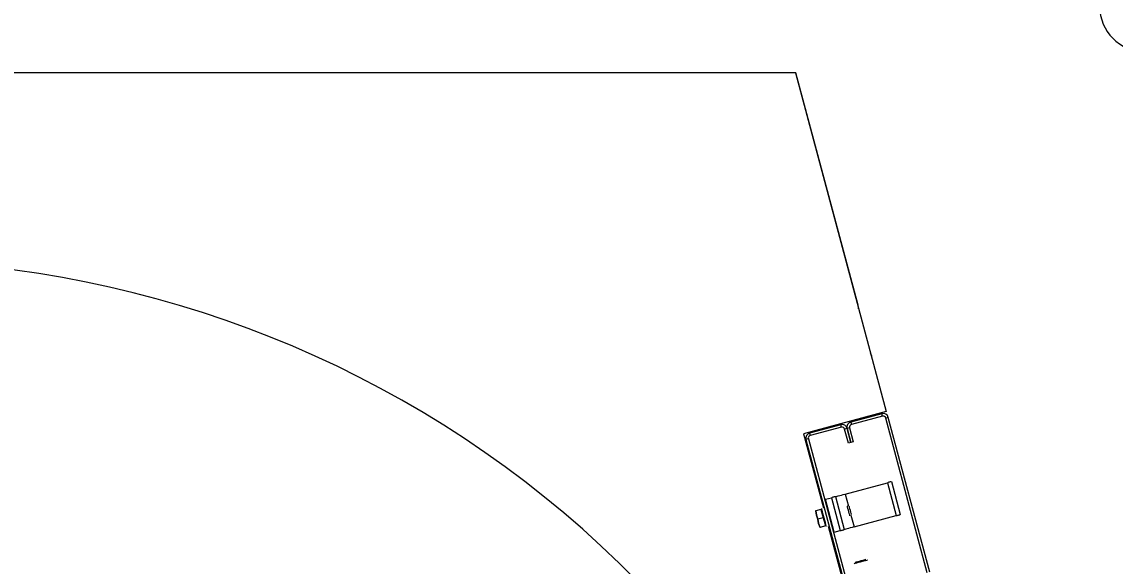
# Model space of a CAD drawing. Extents: x -264205 to -263659, y -1242401 to -1242060.
# Drawn here: x -263830.547 to -263829.938, y -1242087.068 to -1242086.765 of the extents above; entities that cross this region are included whole.
import ezdxf

# ---------------------------------------------------------------- set-up
doc = ezdxf.new("R2010")
doc.units = 0
doc.layers.add('SITUACIA_DSP_2D', color=7, linetype='Continuous')

msp = doc.modelspace()

# ---------------------------------------------------------------- linework, layer by layer
at = {"layer": 'SITUACIA_DSP_2D'}
for p, q in [((-263830.11611, -1242086.79343), (-263830.63027, -1242086.79343)), ((-263830.11611, -1242086.79343), (-263830.06556, -1242086.9821)), ((-263830.11584, -1242086.79343), (-263830.11611, -1242086.79343)), ((-263830.08118, -1242086.92281), (-263830.11584, -1242086.79343)), ((-263830.08094, -1242086.92424), (-263830.08118, -1242086.92281)), ((-263830.08092, -1242086.92475), (-263830.08094, -1242086.92424)), ((-263830.07406, -1242086.94991), (-263830.0743, -1242086.94946)), ((-263830.07355, -1242086.95126), (-263830.07406, -1242086.94991)), ((-263830.06556, -1242086.9821), (-263830.11162, -1242086.99444)), ((-263830.06792, -1242086.98329), (-263830.08536, -1242086.98797)), ((-263830.06755, -1242086.98467), (-263830.08499, -1242086.98934)), ((-263830.06755, -1242086.98467), (-263830.06792, -1242086.98329)), ((-263830.06443, -1242086.98531), (-263830.06581, -1242086.98568)), ((-263830.04269, -1242087.07194), (-263830.06581, -1242086.98568)), ((-263830.04132, -1242087.07157), (-263830.06443, -1242086.98531)), ((-263830.09086, -1242086.98944), (-263830.1083, -1242086.99411)), ((-263830.09049, -1242086.99082), (-263830.10793, -1242086.99549)), ((-263830.09049, -1242086.99082), (-263830.09086, -1242086.98944)), ((-263830.08737, -1242086.99146), (-263830.08875, -1242086.99182)), ((-263830.08666, -1242086.99962), (-263830.08875, -1242086.99182)), ((-263830.08599, -1242086.99109), (-263830.08737, -1242086.99146)), ((-263830.08528, -1242086.99926), (-263830.08737, -1242086.99146)), ((-263830.08737, -1242086.99146), (-263830.08528, -1242086.99926)), ((-263830.08599, -1242086.99109), (-263830.0839, -1242086.99889)), ((-263830.08536, -1242086.98797), (-263830.08499, -1242086.98934)), ((-263830.11162, -1242086.99444), (-263830.10054, -1242087.0358)), ((-263830.10894, -1242086.99723), (-263830.11031, -1242086.9976)), ((-263830.11031, -1242086.9976), (-263830.0872, -1242087.08386)), ((-263830.10894, -1242086.99723), (-263830.08582, -1242087.08349)), ((-263830.1083, -1242086.99411), (-263830.10793, -1242086.99549)), ((-263830.08528, -1242086.99926), (-263830.08666, -1242086.99962)), ((-263830.0839, -1242086.99889), (-263830.08528, -1242086.99926)), ((-263830.08839, -1242087.02802), (-263830.0649, -1242087.02172)), ((-263830.06447, -1242087.02161), (-263830.0649, -1242087.02172)), ((-263830.0649, -1242087.02172), (-263830.05998, -1242087.04008)), ((-263830.06406, -1242087.0215), (-263830.06447, -1242087.02161)), ((-263830.06368, -1242087.0214), (-263830.06406, -1242087.0215)), ((-263830.06334, -1242087.02131), (-263830.06368, -1242087.0214)), ((-263830.06307, -1242087.02123), (-263830.06334, -1242087.02131)), ((-263830.06287, -1242087.02118), (-263830.06307, -1242087.02123)), ((-263830.06274, -1242087.02114), (-263830.06287, -1242087.02118)), ((-263830.0627, -1242087.02113), (-263830.06274, -1242087.02114)), ((-263830.0627, -1242087.02113), (-263830.05778, -1242087.03949)), ((-263830.09229, -1242087.02906), (-263830.09145, -1242087.02884)), ((-263830.09145, -1242087.02884), (-263830.0905, -1242087.02858)), ((-263830.0905, -1242087.02858), (-263830.08947, -1242087.02831)), ((-263830.08947, -1242087.02831), (-263830.08839, -1242087.02802)), ((-263830.08839, -1242087.02802), (-263830.08656, -1242087.03484)), ((-263830.0994, -1242087.03097), (-263830.0961, -1242087.03008)), ((-263830.09449, -1242087.04932), (-263830.0994, -1242087.03097)), ((-263830.09567, -1242087.02997), (-263830.0961, -1242087.03008)), ((-263830.0961, -1242087.03008), (-263830.09118, -1242087.04844)), ((-263830.09526, -1242087.02986), (-263830.09567, -1242087.02997)), ((-263830.09488, -1242087.02976), (-263830.09526, -1242087.02986)), ((-263830.09454, -1242087.02967), (-263830.09488, -1242087.02976)), ((-263830.09427, -1242087.02959), (-263830.09454, -1242087.02967)), ((-263830.09407, -1242087.02954), (-263830.09427, -1242087.02959)), ((-263830.09394, -1242087.0295), (-263830.09407, -1242087.02954)), ((-263830.0939, -1242087.02949), (-263830.09394, -1242087.0295)), ((-263830.0939, -1242087.02949), (-263830.09379, -1242087.02946)), ((-263830.0939, -1242087.02949), (-263830.08898, -1242087.04785)), ((-263830.09379, -1242087.02946), (-263830.09348, -1242087.02938)), ((-263830.09348, -1242087.02938), (-263830.09297, -1242087.02924)), ((-263830.09297, -1242087.02924), (-263830.09229, -1242087.02906)), ((-263830.08719, -1242087.03486), (-263830.08724, -1242087.03469)), ((-263830.08706, -1242087.03534), (-263830.08719, -1242087.03486)), ((-263830.10486, -1242087.03745), (-263830.10509, -1242087.03751)), ((-263830.10509, -1242087.03751), (-263830.10507, -1242087.0375)), ((-263830.10191, -1242087.03666), (-263830.10486, -1242087.03745)), ((-263830.10447, -1242087.03984), (-263830.10486, -1242087.03745)), ((-263830.10486, -1242087.03745), (-263830.10448, -1242087.03977)), ((-263830.10448, -1242087.03977), (-263830.10363, -1242087.04204)), ((-263830.10363, -1242087.04204), (-263830.10447, -1242087.03984)), ((-263830.10191, -1242087.03666), (-263830.10068, -1242087.04125)), ((-263830.10157, -1242087.03609), (-263830.10158, -1242087.03608)), ((-263830.1015, -1242087.03635), (-263830.10157, -1242087.03609)), ((-263830.10135, -1242087.03694), (-263830.1015, -1242087.03635)), ((-263830.10111, -1242087.03781), (-263830.10135, -1242087.03694)), ((-263830.10082, -1242087.03891), (-263830.10111, -1242087.03781)), ((-263830.10048, -1242087.04016), (-263830.10082, -1242087.03891)), ((-263830.10013, -1242087.04147), (-263830.10048, -1242087.04016)), ((-263830.08687, -1242087.03607), (-263830.08706, -1242087.03534)), ((-263830.08663, -1242087.03697), (-263830.08687, -1242087.03607)), ((-263830.08637, -1242087.03793), (-263830.08663, -1242087.03697)), ((-263830.08613, -1242087.03882), (-263830.08637, -1242087.03793)), ((-263830.0861, -1242087.03511), (-263830.08615, -1242087.03493)), ((-263830.08593, -1242087.03956), (-263830.08613, -1242087.03882)), ((-263830.08597, -1242087.0356), (-263830.0861, -1242087.03511)), ((-263830.08577, -1242087.03633), (-263830.08597, -1242087.0356)), ((-263830.0858, -1242087.04003), (-263830.08593, -1242087.03956)), ((-263830.08576, -1242087.0402), (-263830.0858, -1242087.04003)), ((-263830.08554, -1242087.03719), (-263830.08577, -1242087.03633)), ((-263830.08531, -1242087.03805), (-263830.08554, -1242087.03719)), ((-263830.08511, -1242087.03879), (-263830.08531, -1242087.03805)), ((-263830.08525, -1242087.03974), (-263830.08348, -1242087.04637)), ((-263830.08498, -1242087.03928), (-263830.08511, -1242087.03879)), ((-263830.08494, -1242087.03945), (-263830.08498, -1242087.03928)), ((-263830.08348, -1242087.04637), (-263830.05998, -1242087.04008)), ((-263830.05998, -1242087.04008), (-263830.05955, -1242087.03996)), ((-263830.05955, -1242087.03996), (-263830.05914, -1242087.03985)), ((-263830.05914, -1242087.03985), (-263830.05876, -1242087.03975)), ((-263830.05876, -1242087.03975), (-263830.05843, -1242087.03966)), ((-263830.05843, -1242087.03966), (-263830.05815, -1242087.03959)), ((-263830.05815, -1242087.03959), (-263830.05795, -1242087.03953)), ((-263830.05795, -1242087.03953), (-263830.05782, -1242087.0395)), ((-263830.05782, -1242087.0395), (-263830.05778, -1242087.03949)), ((-263830.10068, -1242087.04125), (-263830.10363, -1242087.04204)), ((-263830.10324, -1242087.04443), (-263830.10363, -1242087.04204)), ((-263830.10363, -1242087.04204), (-263830.10325, -1242087.04436)), ((-263830.10325, -1242087.04436), (-263830.1024, -1242087.04663)), ((-263830.1024, -1242087.04663), (-263830.10324, -1242087.04443)), ((-263830.1024, -1242087.04663), (-263830.10263, -1242087.04669)), ((-263830.10263, -1242087.04669), (-263830.10261, -1242087.04668)), ((-263830.09945, -1242087.04584), (-263830.1024, -1242087.04663)), ((-263830.10068, -1242087.04125), (-263830.09945, -1242087.04584)), ((-263830.09978, -1242087.04276), (-263830.10013, -1242087.04147)), ((-263830.09947, -1242087.04394), (-263830.09978, -1242087.04276)), ((-263830.0992, -1242087.04493), (-263830.09947, -1242087.04394)), ((-263830.09901, -1242087.04566), (-263830.0992, -1242087.04493)), ((-263830.0989, -1242087.04608), (-263830.09901, -1242087.04566)), ((-263830.09887, -1242087.04617), (-263830.0989, -1242087.04608)), ((-263830.09784, -1242087.04589), (-263829.98129, -1242087.48085)), ((-263830.08558, -1242087.04693), (-263830.08653, -1242087.04719)), ((-263830.08455, -1242087.04666), (-263830.08558, -1242087.04693)), ((-263830.08348, -1242087.04637), (-263830.08455, -1242087.04666)), ((-263830.09449, -1242087.04932), (-263830.09118, -1242087.04844)), ((-263830.09118, -1242087.04844), (-263830.09075, -1242087.04832)), ((-263830.09075, -1242087.04832), (-263830.09034, -1242087.04821)), ((-263830.09034, -1242087.04821), (-263830.08996, -1242087.04811)), ((-263830.08996, -1242087.04811), (-263830.08963, -1242087.04802)), ((-263830.08963, -1242087.04802), (-263830.08935, -1242087.04795)), ((-263830.08935, -1242087.04795), (-263830.08915, -1242087.04789)), ((-263830.08915, -1242087.04789), (-263830.08902, -1242087.04786)), ((-263830.08902, -1242087.04786), (-263830.08898, -1242087.04785)), ((-263830.08888, -1242087.04782), (-263830.08898, -1242087.04785)), ((-263830.08856, -1242087.04773), (-263830.08888, -1242087.04782)), ((-263830.08805, -1242087.0476), (-263830.08856, -1242087.04773)), ((-263830.08737, -1242087.04741), (-263830.08805, -1242087.0476)), ((-263830.08653, -1242087.04719), (-263830.08737, -1242087.04741)), ((-263830.08144, -1242087.0656), (-263830.08052, -1242087.06535)), ((-263830.08052, -1242087.06535), (-263830.07954, -1242087.06509)), ((-263830.07954, -1242087.06509), (-263830.0786, -1242087.06484)), ((-263830.0786, -1242087.06484), (-263830.0778, -1242087.06462)), ((-263830.07709, -1242087.06517), (-263830.07796, -1242087.0654)), ((-263830.0778, -1242087.06462), (-263830.07723, -1242087.06447)), ((-263830.07723, -1242087.06447), (-263830.07695, -1242087.06439)), ((-263830.07645, -1242087.065), (-263830.07709, -1242087.06517)), ((-263830.07695, -1242087.06439), (-263830.07693, -1242087.06439)), ((-263830.07611, -1242087.06491), (-263830.07645, -1242087.065)), ((-263830.07605, -1242087.06489), (-263830.07611, -1242087.06491)), ((-263830.08326, -1242087.06682), (-263830.0834, -1242087.06686)), ((-263830.0828, -1242087.0667), (-263830.08326, -1242087.06682)), ((-263830.08289, -1242087.06599), (-263830.08269, -1242087.06593)), ((-263830.08289, -1242087.06599), (-263830.08289, -1242087.06599)), ((-263830.08208, -1242087.06651), (-263830.0828, -1242087.0667)), ((-263830.08269, -1242087.06593), (-263830.08219, -1242087.0658)), ((-263830.08219, -1242087.0658), (-263830.08144, -1242087.0656)), ((-263830.08114, -1242087.06626), (-263830.08208, -1242087.06651)), ((-263830.08008, -1242087.06597), (-263830.08114, -1242087.06626)), ((-263830.07899, -1242087.06568), (-263830.08008, -1242087.06597)), ((-263830.07796, -1242087.0654), (-263830.07899, -1242087.06568))]:
    msp.add_line(p, q, dxfattribs=at)
for centre, radius, start, end in [((-263829.92163, -1242086.75643), 0.025, 180, 0), ((-263830.63074, -1242087.49643), 0.5985, 234.56502, 125.43498), ((-263830.06718, -1242086.98605), 0.00285, 15.00001, 105), ((-263830.06718, -1242086.98605), 0.00143, 15.00001, 105), ((-263830.09012, -1242086.99219), 0.00285, 15.00001, 105), ((-263830.09012, -1242086.99219), 0.00143, 15.00001, 105), ((-263830.08462, -1242086.99072), 0.00285, 105, 195.00001), ((-263830.08462, -1242086.99072), 0.00143, 105, 195.00001), ((-263830.10756, -1242086.99687), 0.00285, 105, 195.00001), ((-263830.10756, -1242086.99687), 0.00143, 105, 195.00001), ((-263830.10165, -1242087.03763), 0.000475, 15.00001, 105), ((-263830.09971, -1242087.04486), 0.000475, 285, 15.00001)]:
    msp.add_arc(centre, radius, start, end, dxfattribs=at)

doc.saveas('drawing.dxf')
